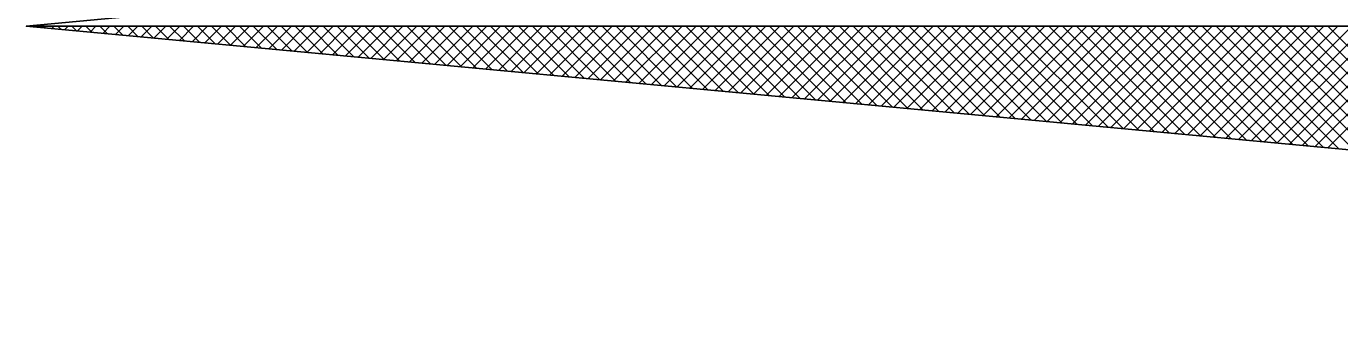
# Model space of a CAD drawing. Extents: x -400488 to -400124, y -1251493 to -1251223.
# Drawn here: x -400274.819 to -400271.092, y -1251249.973 to -1251249.131 of the extents above; entities that cross this region are included whole.
import ezdxf

# ---------------------------------------------------------------- set-up
doc = ezdxf.new("R2010")
doc.units = 0
doc.layers.add('Level 3', color=7, linetype='Continuous')

msp = doc.modelspace()

# ---------------------------------------------------------------- linework, layer by layer
at = {"layer": 'Level 3'}
for p, q in [((-400274.8088, -1251249.131), (-400274.8077, -1251249.1321)), ((-400274.7834, -1251249.1344), (-400274.7801, -1251249.131)), ((-400274.7692, -1251249.131), (-400274.764, -1251249.1362)), ((-400274.7472, -1251249.1377), (-400274.7405, -1251249.131)), ((-400274.7296, -1251249.131), (-400274.7203, -1251249.1403)), ((-400274.711, -1251249.1411), (-400274.7009, -1251249.131)), ((-400274.69, -1251249.131), (-400274.6766, -1251249.1443)), ((-400274.6748, -1251249.1445), (-400274.6613, -1251249.131)), ((-400274.6504, -1251249.131), (-400274.6329, -1251249.1484)), ((-400274.6386, -1251249.1479), (-400274.6217, -1251249.131)), ((-400274.6108, -1251249.131), (-400274.5892, -1251249.1525)), ((-400274.6024, -1251249.1513), (-400274.5821, -1251249.131)), ((-400274.5712, -1251249.131), (-400274.5456, -1251249.1566)), ((-400274.5662, -1251249.1547), (-400274.5425, -1251249.131)), ((-400274.5316, -1251249.131), (-400274.5019, -1251249.1607)), ((-400274.5299, -1251249.1581), (-400274.5029, -1251249.131)), ((-400274.4937, -1251249.1614), (-400274.4633, -1251249.131)), ((-400274.492, -1251249.131), (-400274.4582, -1251249.1648)), ((-400274.4575, -1251249.1648), (-400274.4237, -1251249.131)), ((-400274.4524, -1251249.131), (-400274.4145, -1251249.1689)), ((-400274.4213, -1251249.1682), (-400274.3841, -1251249.131)), ((-400274.4128, -1251249.131), (-400274.3708, -1251249.1729)), ((-400274.3851, -1251249.1716), (-400274.3445, -1251249.131)), ((-400274.3732, -1251249.131), (-400274.3271, -1251249.177)), ((-400274.3489, -1251249.175), (-400274.3049, -1251249.131)), ((-400274.3336, -1251249.131), (-400274.2835, -1251249.1811)), ((-400274.3127, -1251249.1784), (-400274.2653, -1251249.131)), ((-400274.294, -1251249.131), (-400274.2398, -1251249.1852)), ((-400274.2765, -1251249.1818), (-400274.2257, -1251249.131)), ((-400274.2544, -1251249.131), (-400274.1961, -1251249.1893)), ((-400274.2403, -1251249.1852), (-400274.1861, -1251249.131)), ((-400274.2148, -1251249.131), (-400274.1524, -1251249.1934)), ((-400274.204, -1251249.1885), (-400274.1465, -1251249.131)), ((-400274.1752, -1251249.131), (-400274.1087, -1251249.1975)), ((-400274.1678, -1251249.1919), (-400274.1069, -1251249.131)), ((-400274.1356, -1251249.131), (-400274.065, -1251249.2015)), ((-400274.1316, -1251249.1953), (-400274.0673, -1251249.131)), ((-400274.096, -1251249.131), (-400274.0214, -1251249.2056)), ((-400274.0954, -1251249.1987), (-400274.0277, -1251249.131)), ((-400274.0592, -1251249.2021), (-400273.9881, -1251249.131)), ((-400274.0564, -1251249.131), (-400273.9777, -1251249.2097)), ((-400274.023, -1251249.2055), (-400273.9485, -1251249.131)), ((-400274.0168, -1251249.131), (-400273.934, -1251249.2138)), ((-400273.9868, -1251249.2089), (-400273.9089, -1251249.131)), ((-400273.9772, -1251249.131), (-400273.8903, -1251249.2179)), ((-400273.9506, -1251249.2122), (-400273.8693, -1251249.131)), ((-400273.9376, -1251249.131), (-400273.8466, -1251249.222)), ((-400273.9144, -1251249.2156), (-400273.8297, -1251249.131)), ((-400273.898, -1251249.131), (-400273.8029, -1251249.2261)), ((-400273.8781, -1251249.219), (-400273.7901, -1251249.131)), ((-400273.8584, -1251249.131), (-400273.7593, -1251249.2301)), ((-400273.8419, -1251249.2224), (-400273.7505, -1251249.131)), ((-400273.8188, -1251249.131), (-400273.7156, -1251249.2342)), ((-400273.8057, -1251249.2258), (-400273.7109, -1251249.131)), ((-400273.7792, -1251249.131), (-400273.6719, -1251249.2383)), ((-400273.7695, -1251249.2292), (-400273.6713, -1251249.131)), ((-400273.7396, -1251249.131), (-400273.6282, -1251249.2424)), ((-400273.7333, -1251249.2326), (-400273.6317, -1251249.131)), ((-400273.7, -1251249.131), (-400273.5845, -1251249.2465)), ((-400273.6971, -1251249.236), (-400273.5921, -1251249.131)), ((-400273.6609, -1251249.2393), (-400273.5525, -1251249.131)), ((-400273.6604, -1251249.131), (-400273.5408, -1251249.2506)), ((-400273.6247, -1251249.2427), (-400273.5129, -1251249.131)), ((-400273.6208, -1251249.131), (-400273.4972, -1251249.2547)), ((-400273.5885, -1251249.2461), (-400273.4733, -1251249.131)), ((-400273.5812, -1251249.131), (-400273.4535, -1251249.2587)), ((-400273.5522, -1251249.2495), (-400273.4337, -1251249.131)), ((-400273.5416, -1251249.131), (-400273.4098, -1251249.2628)), ((-400273.516, -1251249.2529), (-400273.3941, -1251249.131)), ((-400273.502, -1251249.131), (-400273.3661, -1251249.2669)), ((-400273.4798, -1251249.2563), (-400273.3545, -1251249.131)), ((-400273.4624, -1251249.131), (-400273.3224, -1251249.271)), ((-400273.4436, -1251249.2597), (-400273.3149, -1251249.131)), ((-400273.4228, -1251249.131), (-400273.2787, -1251249.2751)), ((-400273.4074, -1251249.263), (-400273.2753, -1251249.131)), ((-400273.3832, -1251249.131), (-400273.2351, -1251249.2792)), ((-400273.3712, -1251249.2664), (-400273.2357, -1251249.131)), ((-400273.3436, -1251249.131), (-400273.1914, -1251249.2832)), ((-400273.335, -1251249.2698), (-400273.1961, -1251249.131)), ((-400273.304, -1251249.131), (-400273.1477, -1251249.2873)), ((-400273.2988, -1251249.2732), (-400273.1565, -1251249.131)), ((-400273.2644, -1251249.131), (-400273.104, -1251249.2914)), ((-400273.2626, -1251249.2766), (-400273.1169, -1251249.131)), ((-400273.2263, -1251249.28), (-400273.0773, -1251249.131)), ((-400273.2249, -1251249.131), (-400273.0603, -1251249.2955)), ((-400273.1901, -1251249.2834), (-400273.0377, -1251249.131)), ((-400273.1853, -1251249.131), (-400273.0166, -1251249.2996)), ((-400273.1539, -1251249.2868), (-400272.9981, -1251249.131)), ((-400273.1457, -1251249.131), (-400272.973, -1251249.3037)), ((-400273.1177, -1251249.2901), (-400272.9585, -1251249.131)), ((-400273.1061, -1251249.131), (-400272.9293, -1251249.3078)), ((-400273.0815, -1251249.2935), (-400272.9189, -1251249.131)), ((-400273.0665, -1251249.131), (-400272.8856, -1251249.3118)), ((-400273.0453, -1251249.2969), (-400272.8793, -1251249.131)), ((-400273.0269, -1251249.131), (-400272.8419, -1251249.3159)), ((-400273.0091, -1251249.3003), (-400272.8397, -1251249.131)), ((-400272.9873, -1251249.131), (-400272.7982, -1251249.32)), ((-400272.9729, -1251249.3037), (-400272.8002, -1251249.131)), ((-400272.9477, -1251249.131), (-400272.7545, -1251249.3241)), ((-400272.9366, -1251249.3071), (-400272.7606, -1251249.131)), ((-400272.9081, -1251249.131), (-400272.7109, -1251249.3282)), ((-400272.9004, -1251249.3105), (-400272.721, -1251249.131)), ((-400272.8685, -1251249.131), (-400272.6672, -1251249.3323)), ((-400272.8642, -1251249.3138), (-400272.6814, -1251249.131)), ((-400272.8289, -1251249.131), (-400272.6235, -1251249.3364)), ((-400272.828, -1251249.3172), (-400272.6418, -1251249.131)), ((-400272.7918, -1251249.3206), (-400272.6022, -1251249.131)), ((-400272.7893, -1251249.131), (-400272.5798, -1251249.3404)), ((-400272.7556, -1251249.324), (-400272.5626, -1251249.131)), ((-400272.7497, -1251249.131), (-400272.5361, -1251249.3445)), ((-400272.7194, -1251249.3274), (-400272.523, -1251249.131)), ((-400272.7101, -1251249.131), (-400272.4924, -1251249.3486)), ((-400272.6832, -1251249.3308), (-400272.4834, -1251249.131)), ((-400272.6705, -1251249.131), (-400272.4488, -1251249.3527)), ((-400272.647, -1251249.3342), (-400272.4438, -1251249.131)), ((-400272.6309, -1251249.131), (-400272.4051, -1251249.3568)), ((-400272.6107, -1251249.3376), (-400272.4042, -1251249.131)), ((-400272.5913, -1251249.131), (-400272.3614, -1251249.3609)), ((-400272.5745, -1251249.3409), (-400272.3646, -1251249.131)), ((-400272.5517, -1251249.131), (-400272.3177, -1251249.365)), ((-400272.5383, -1251249.3443), (-400272.325, -1251249.131)), ((-400272.5121, -1251249.131), (-400272.274, -1251249.369)), ((-400272.5021, -1251249.3477), (-400272.2854, -1251249.131)), ((-400272.4725, -1251249.131), (-400272.2303, -1251249.3731)), ((-400272.4659, -1251249.3511), (-400272.2458, -1251249.131)), ((-400272.4329, -1251249.131), (-400272.1867, -1251249.3772)), ((-400272.4297, -1251249.3545), (-400272.2062, -1251249.131)), ((-400272.3935, -1251249.3579), (-400272.1666, -1251249.131)), ((-400272.3933, -1251249.131), (-400272.143, -1251249.3813)), ((-400272.3573, -1251249.3613), (-400272.127, -1251249.131)), ((-400272.3537, -1251249.131), (-400272.0993, -1251249.3854)), ((-400272.3211, -1251249.3646), (-400272.0874, -1251249.131)), ((-400272.3141, -1251249.131), (-400272.0556, -1251249.3895)), ((-400272.2848, -1251249.368), (-400272.0478, -1251249.131)), ((-400272.2745, -1251249.131), (-400272.0119, -1251249.3936)), ((-400272.2486, -1251249.3714), (-400272.0082, -1251249.131)), ((-400272.2349, -1251249.131), (-400271.9682, -1251249.3976)), ((-400272.2124, -1251249.3748), (-400271.9686, -1251249.131)), ((-400272.1953, -1251249.131), (-400271.9246, -1251249.4017)), ((-400272.1762, -1251249.3782), (-400271.929, -1251249.131)), ((-400272.1557, -1251249.131), (-400271.8809, -1251249.4058)), ((-400272.14, -1251249.3816), (-400271.8894, -1251249.131)), ((-400272.1161, -1251249.131), (-400271.8372, -1251249.4099)), ((-400272.1038, -1251249.385), (-400271.8498, -1251249.131)), ((-400272.0765, -1251249.131), (-400271.7935, -1251249.414)), ((-400272.0676, -1251249.3884), (-400271.8102, -1251249.131)), ((-400272.0369, -1251249.131), (-400271.7498, -1251249.4181)), ((-400272.0314, -1251249.3917), (-400271.7706, -1251249.131)), ((-400271.9973, -1251249.131), (-400271.7061, -1251249.4222)), ((-400271.9952, -1251249.3951), (-400271.731, -1251249.131)), ((-400271.9589, -1251249.3985), (-400271.6914, -1251249.131)), ((-400271.9577, -1251249.131), (-400271.6625, -1251249.4262)), ((-400271.9227, -1251249.4019), (-400271.6518, -1251249.131)), ((-400271.9181, -1251249.131), (-400271.6188, -1251249.4303)), ((-400271.8865, -1251249.4053), (-400271.6122, -1251249.131)), ((-400271.8785, -1251249.131), (-400271.5751, -1251249.4344)), ((-400271.8503, -1251249.4087), (-400271.5726, -1251249.131)), ((-400271.8389, -1251249.131), (-400271.5314, -1251249.4385)), ((-400271.8141, -1251249.4121), (-400271.533, -1251249.131)), ((-400271.7993, -1251249.131), (-400271.4877, -1251249.4426)), ((-400271.7779, -1251249.4154), (-400271.4934, -1251249.131)), ((-400271.7597, -1251249.131), (-400271.444, -1251249.4467)), ((-400271.7417, -1251249.4188), (-400271.4538, -1251249.131)), ((-400271.7201, -1251249.131), (-400271.4004, -1251249.4508)), ((-400271.7055, -1251249.4222), (-400271.4142, -1251249.131)), ((-400271.6805, -1251249.131), (-400271.3567, -1251249.4548)), ((-400271.6693, -1251249.4256), (-400271.3746, -1251249.131)), ((-400271.6409, -1251249.131), (-400271.313, -1251249.4589)), ((-400271.633, -1251249.429), (-400271.335, -1251249.131)), ((-400271.6013, -1251249.131), (-400271.2693, -1251249.463)), ((-400271.5968, -1251249.4324), (-400271.2954, -1251249.131)), ((-400271.5617, -1251249.131), (-400271.2256, -1251249.4671)), ((-400271.5606, -1251249.4358), (-400271.2558, -1251249.131)), ((-400271.5244, -1251249.4392), (-400271.2162, -1251249.131)), ((-400271.5221, -1251249.131), (-400271.1819, -1251249.4712)), ((-400271.4882, -1251249.4425), (-400271.1766, -1251249.131)), ((-400271.4825, -1251249.131), (-400271.1383, -1251249.4753)), ((-400271.452, -1251249.4459), (-400271.137, -1251249.131)), ((-400271.4429, -1251249.131), (-400271.0946, -1251249.4794)), ((-400271.4158, -1251249.4493), (-400271.0974, -1251249.131)), ((-400271.4033, -1251249.131), (-400271.0509, -1251249.4834)), ((-400271.3796, -1251249.4527), (-400271.0578, -1251249.131)), ((-400271.3637, -1251249.131), (-400271.0072, -1251249.4875)), ((-400271.3434, -1251249.4561), (-400271.0182, -1251249.131)), ((-400271.3242, -1251249.131), (-400270.9635, -1251249.4916)), ((-400271.3071, -1251249.4595), (-400270.9786, -1251249.131)), ((-400271.2846, -1251249.131), (-400270.9198, -1251249.4957)), ((-400271.2709, -1251249.4629), (-400270.939, -1251249.131)), ((-400271.245, -1251249.131), (-400270.8762, -1251249.4998)), ((-400271.2347, -1251249.4662), (-400270.8994, -1251249.131)), ((-400271.2054, -1251249.131), (-400270.8325, -1251249.5039)), ((-400271.1985, -1251249.4696), (-400270.8598, -1251249.131)), ((-400271.1658, -1251249.131), (-400270.7888, -1251249.508)), ((-400271.1623, -1251249.473), (-400270.8203, -1251249.131)), ((-400271.1262, -1251249.131), (-400270.7451, -1251249.512)), ((-400271.1261, -1251249.4764), (-400270.7807, -1251249.131))]:
    msp.add_line(p, q, dxfattribs=at)
for points in [[(-400265.8117, -1251249.9734), (-400274.8195, -1251249.131), (-400265.8117, -1251248.2885), (-400266.727, -1251246.338), (-400264.865, -1251248.2), (-400264.7765, -1251247.2533), (-400266.727, -1251246.338)], [(-400263.934, -1251249.131), (-400274.8195, -1251249.131)]]:
    msp.add_lwpolyline(points, dxfattribs=at)

doc.saveas('drawing.dxf')
